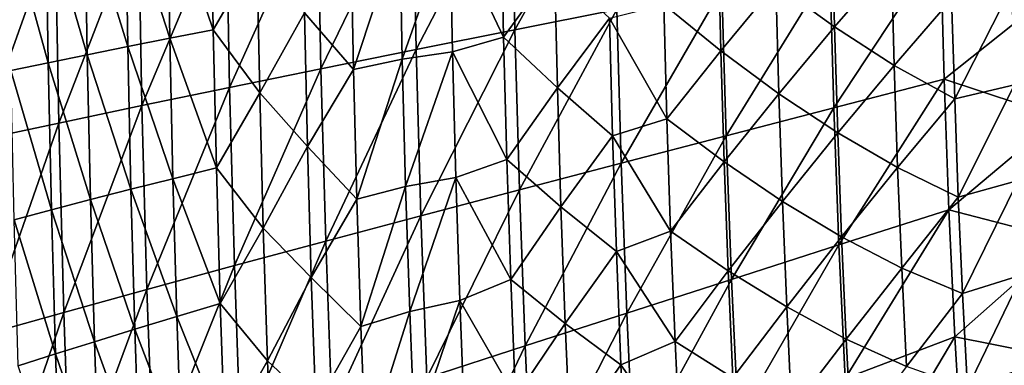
# Model space of a CAD drawing. Header units: millimetres. Extents: x -300 to 300, y -500 to 500.
# Tile 370 of 656: x -252 to -169, y -71 to -42. Entities that reach past the tile are written whole.
import ezdxf

# ---------------------------------------------------------------- set-up
doc = ezdxf.new("R2010")
doc.units = ezdxf.units.MM
doc.header["$LTSCALE"] = 81.481481
doc.layers.add('20', color=7, linetype='CONTINUOUS')
doc.layers.add('22', color=7, linetype='CONTINUOUS')

msp = doc.modelspace()

# ---------------------------------------------------------------- linework, layer by layer
at = {"layer": '20', "color": 7, "linetype": 'CONTINUOUS'}
for points in [[(-210.043, -42.845, 62.551), (-201.646, -27.743, 64.193), (-210.311, -28.908, 62.52), (-210.043, -42.845, 62.551)], [(-201.388, -41.122, 64.223), (-201.646, -27.743, 64.193), (-210.043, -42.845, 62.551), (-201.388, -41.122, 64.223)], [(-218.419, -44.524, 60.745), (-210.311, -28.908, 62.52), (-218.696, -30.044, 60.713), (-218.419, -44.524, 60.745)], [(-210.043, -42.845, 62.551), (-210.311, -28.908, 62.52), (-218.419, -44.524, 60.745), (-210.043, -42.845, 62.551)], [(-226.498, -46.158, 58.8), (-218.696, -30.044, 60.713), (-226.783, -31.149, 58.766), (-226.498, -46.158, 58.8)], [(-218.419, -44.524, 60.745), (-218.696, -30.044, 60.713), (-226.498, -46.158, 58.8), (-218.419, -44.524, 60.745)], [(-234.259, -47.744, 56.71), (-226.783, -31.149, 58.766), (-234.551, -32.223, 56.676), (-234.259, -47.744, 56.71)], [(-226.498, -46.158, 58.8), (-226.783, -31.149, 58.766), (-234.259, -47.744, 56.71), (-226.498, -46.158, 58.8)], [(-241.684, -49.282, 54.471), (-234.551, -32.223, 56.676), (-241.982, -33.265, 54.436), (-241.684, -49.282, 54.471)], [(-234.259, -47.744, 56.71), (-234.551, -32.223, 56.676), (-241.684, -49.282, 54.471), (-234.259, -47.744, 56.71)], [(-248.752, -50.77, 52.078), (-241.982, -33.265, 54.436), (-249.056, -34.273, 52.043), (-248.752, -50.77, 52.078)], [(-241.684, -49.282, 54.471), (-241.982, -33.265, 54.436), (-248.752, -50.77, 52.078), (-241.684, -49.282, 54.471)], [(-255.445, -52.206, 49.526), (-249.056, -34.273, 52.043), (-255.753, -35.246, 49.491), (-255.445, -52.206, 49.526)], [(-248.752, -50.77, 52.078), (-249.056, -34.273, 52.043), (-255.445, -52.206, 49.526), (-248.752, -50.77, 52.078)], [(-182.984, -49.481, 67.22), (-173.944, -35.707, 68.482), (-183.319, -37.552, 67.184), (-182.984, -49.481, 67.22)], [(-173.625, -47.054, 68.516), (-173.944, -35.707, 68.482), (-182.984, -49.481, 67.22), (-173.625, -47.054, 68.516)], [(-173.625, -47.054, 68.516), (-164.219, -39.551, 69.681), (-173.944, -35.707, 68.482), (-173.625, -47.054, 68.516)], [(-192.123, -51.856, 65.805), (-183.319, -37.552, 67.184), (-192.473, -39.357, 65.766), (-192.123, -51.856, 65.805)], [(-182.984, -49.481, 67.22), (-183.319, -37.552, 67.184), (-192.123, -51.856, 65.805), (-182.984, -49.481, 67.22)], [(-201.023, -54.177, 64.264), (-192.473, -39.357, 65.766), (-201.388, -41.122, 64.223), (-201.023, -54.177, 64.264)], [(-192.123, -51.856, 65.805), (-192.473, -39.357, 65.766), (-201.023, -54.177, 64.264), (-192.123, -51.856, 65.805)], [(-163.866, -50.254, 69.717), (-164.219, -39.551, 69.681), (-173.625, -47.054, 68.516), (-163.866, -50.254, 69.717)], [(-209.665, -56.441, 62.594), (-201.388, -41.122, 64.223), (-210.043, -42.845, 62.551), (-209.665, -56.441, 62.594)], [(-201.023, -54.177, 64.264), (-201.388, -41.122, 64.223), (-209.665, -56.441, 62.594), (-201.023, -54.177, 64.264)], [(-218.029, -58.648, 60.79), (-210.043, -42.845, 62.551), (-218.419, -44.524, 60.745), (-218.029, -58.648, 60.79)], [(-209.665, -56.441, 62.594), (-210.043, -42.845, 62.551), (-218.029, -58.648, 60.79), (-209.665, -56.441, 62.594)], [(-226.096, -60.794, 58.845), (-218.419, -44.524, 60.745), (-226.498, -46.158, 58.8), (-226.096, -60.794, 58.845)], [(-218.029, -58.648, 60.79), (-218.419, -44.524, 60.745), (-226.096, -60.794, 58.845), (-218.029, -58.648, 60.79)], [(-233.847, -62.877, 56.757), (-226.498, -46.158, 58.8), (-234.259, -47.744, 56.71), (-233.847, -62.877, 56.757)], [(-226.096, -60.794, 58.845), (-226.498, -46.158, 58.8), (-233.847, -62.877, 56.757), (-226.096, -60.794, 58.845)], [(-182.549, -61.119, 67.266), (-173.625, -47.054, 68.516), (-182.984, -49.481, 67.22), (-182.549, -61.119, 67.266)], [(-173.211, -58.126, 68.559), (-173.625, -47.054, 68.516), (-182.549, -61.119, 67.266), (-173.211, -58.126, 68.559)], [(-173.211, -58.126, 68.559), (-163.866, -50.254, 69.717), (-173.625, -47.054, 68.516), (-173.211, -58.126, 68.559)], [(-241.262, -64.895, 54.519), (-234.259, -47.744, 56.71), (-241.684, -49.282, 54.471), (-241.262, -64.895, 54.519)], [(-233.847, -62.877, 56.757), (-234.259, -47.744, 56.71), (-241.262, -64.895, 54.519), (-233.847, -62.877, 56.757)], [(-248.322, -66.847, 52.126), (-241.684, -49.282, 54.471), (-248.752, -50.77, 52.078), (-248.322, -66.847, 52.126)], [(-241.262, -64.895, 54.519), (-241.684, -49.282, 54.471), (-248.322, -66.847, 52.126), (-241.262, -64.895, 54.519)], [(-191.669, -64.048, 65.854), (-182.984, -49.481, 67.22), (-192.123, -51.856, 65.805), (-191.669, -64.048, 65.854)], [(-182.549, -61.119, 67.266), (-182.984, -49.481, 67.22), (-191.669, -64.048, 65.854), (-182.549, -61.119, 67.266)], [(-255.008, -68.729, 49.574), (-248.752, -50.77, 52.078), (-255.445, -52.206, 49.526), (-255.008, -68.729, 49.574)], [(-248.322, -66.847, 52.126), (-248.752, -50.77, 52.078), (-255.008, -68.729, 49.574), (-248.322, -66.847, 52.126)], [(-163.42, -60.696, 69.762), (-163.866, -50.254, 69.717), (-173.211, -58.126, 68.559), (-163.42, -60.696, 69.762)], [(-200.55, -66.909, 64.316), (-192.123, -51.856, 65.805), (-201.023, -54.177, 64.264), (-200.55, -66.909, 64.316)], [(-191.669, -64.048, 65.854), (-192.123, -51.856, 65.805), (-200.55, -66.909, 64.316), (-191.669, -64.048, 65.854)], [(-209.174, -69.7, 62.648), (-201.023, -54.177, 64.264), (-209.665, -56.441, 62.594), (-209.174, -69.7, 62.648)], [(-200.55, -66.909, 64.316), (-201.023, -54.177, 64.264), (-209.174, -69.7, 62.648), (-200.55, -66.909, 64.316)], [(-217.522, -72.417, 60.846), (-209.665, -56.441, 62.594), (-218.029, -58.648, 60.79), (-217.522, -72.417, 60.846)], [(-209.174, -69.7, 62.648), (-209.665, -56.441, 62.594), (-217.522, -72.417, 60.846), (-209.174, -69.7, 62.648)], [(-182.014, -72.47, 67.322), (-173.211, -58.126, 68.559), (-182.549, -61.119, 67.266), (-182.014, -72.47, 67.322)], [(-172.701, -68.926, 68.611), (-173.211, -58.126, 68.559), (-182.014, -72.47, 67.322), (-172.701, -68.926, 68.611)], [(-172.701, -68.926, 68.611), (-163.42, -60.696, 69.762), (-173.211, -58.126, 68.559), (-172.701, -68.926, 68.611)], [(-225.574, -75.06, 58.903), (-218.029, -58.648, 60.79), (-226.096, -60.794, 58.845), (-225.574, -75.06, 58.903)], [(-217.522, -72.417, 60.846), (-218.029, -58.648, 60.79), (-225.574, -75.06, 58.903), (-217.522, -72.417, 60.846)], [(-233.311, -77.624, 56.816), (-226.096, -60.794, 58.845), (-233.847, -62.877, 56.757), (-233.311, -77.624, 56.816)], [(-225.574, -75.06, 58.903), (-226.096, -60.794, 58.845), (-233.311, -77.624, 56.816), (-225.574, -75.06, 58.903)], [(-162.882, -70.878, 69.814), (-163.42, -60.696, 69.762), (-172.701, -68.926, 68.611), (-162.882, -70.878, 69.814)], [(-191.109, -75.936, 65.912), (-182.549, -61.119, 67.266), (-191.669, -64.048, 65.854), (-191.109, -75.936, 65.912)], [(-182.014, -72.47, 67.322), (-182.549, -61.119, 67.266), (-191.109, -75.936, 65.912), (-182.014, -72.47, 67.322)], [(-240.714, -80.107, 54.579), (-233.847, -62.877, 56.757), (-241.262, -64.895, 54.519), (-240.714, -80.107, 54.579)], [(-233.311, -77.624, 56.816), (-233.847, -62.877, 56.757), (-240.714, -80.107, 54.579), (-233.311, -77.624, 56.816)], [(-199.967, -79.322, 64.378), (-191.669, -64.048, 65.854), (-200.55, -66.909, 64.316), (-199.967, -79.322, 64.378)], [(-191.109, -75.936, 65.912), (-191.669, -64.048, 65.854), (-199.967, -79.322, 64.378), (-191.109, -75.936, 65.912)], [(-247.764, -82.507, 52.187), (-241.262, -64.895, 54.519), (-248.322, -66.847, 52.126), (-247.764, -82.507, 52.187)], [(-240.714, -80.107, 54.579), (-241.262, -64.895, 54.519), (-247.764, -82.507, 52.187), (-240.714, -80.107, 54.579)], [(-254.441, -84.82, 49.635), (-248.322, -66.847, 52.126), (-255.008, -68.729, 49.574), (-254.441, -84.82, 49.635)], [(-247.764, -82.507, 52.187), (-248.322, -66.847, 52.126), (-254.441, -84.82, 49.635), (-247.764, -82.507, 52.187)], [(-208.57, -82.623, 62.713), (-200.55, -66.909, 64.316), (-209.174, -69.7, 62.648), (-208.57, -82.623, 62.713)], [(-199.967, -79.322, 64.378), (-200.55, -66.909, 64.316), (-208.57, -82.623, 62.713), (-199.967, -79.322, 64.378)], [(-181.376, -83.535, 67.386), (-172.701, -68.926, 68.611), (-182.014, -72.47, 67.322), (-181.376, -83.535, 67.386)], [(-172.094, -79.456, 68.671), (-172.701, -68.926, 68.611), (-181.376, -83.535, 67.386), (-172.094, -79.456, 68.671)], [(-172.094, -79.456, 68.671), (-162.882, -70.878, 69.814), (-172.701, -68.926, 68.611), (-172.094, -79.456, 68.671)], [(-216.897, -85.837, 60.913), (-209.174, -69.7, 62.648), (-217.522, -72.417, 60.846), (-216.897, -85.837, 60.913)], [(-208.57, -82.623, 62.713), (-209.174, -69.7, 62.648), (-216.897, -85.837, 60.913), (-208.57, -82.623, 62.713)], [(-162.249, -80.802, 69.874), (-162.882, -70.878, 69.814), (-172.094, -79.456, 68.671), (-162.249, -80.802, 69.874)]]:
    msp.add_3dface(points, dxfattribs=at)
at = {"layer": '22', "color": 7, "linetype": 'CONTINUOUS'}
for points in [[(-235.637, -42.851, 40.675), (-239.526, -31.413, 39.469), (-235.833, -30.892, 40.652), (-235.637, -42.851, 40.675)], [(-235.637, -42.851, 40.675), (-235.833, -30.892, 40.652), (-231.927, -36.492, 41.81), (-235.637, -42.851, 40.675)], [(-239.328, -43.57, 39.491), (-243.095, -31.923, 38.249), (-239.526, -31.413, 39.469), (-239.328, -43.57, 39.491)], [(-239.328, -43.57, 39.491), (-239.526, -31.413, 39.469), (-235.637, -42.851, 40.675), (-239.328, -43.57, 39.491)], [(-246.334, -44.969, 37.018), (-249.843, -32.915, 35.709), (-246.535, -32.424, 36.996), (-246.334, -44.969, 37.018)], [(-242.895, -44.276, 38.272), (-246.535, -32.424, 36.996), (-243.095, -31.923, 38.249), (-242.895, -44.276, 38.272)], [(-246.334, -44.969, 37.018), (-246.535, -32.424, 36.996), (-242.895, -44.276, 38.272), (-246.334, -44.969, 37.018)], [(-242.895, -44.276, 38.272), (-243.095, -31.923, 38.249), (-239.328, -43.57, 39.491), (-242.895, -44.276, 38.272)], [(-249.641, -45.647, 35.732), (-253.014, -33.396, 34.391), (-249.843, -32.915, 35.709), (-249.641, -45.647, 35.732)], [(-252.81, -46.311, 34.413), (-253.014, -33.396, 34.391), (-249.641, -45.647, 35.732), (-252.81, -46.311, 34.413)], [(-249.641, -45.647, 35.732), (-249.843, -32.915, 35.709), (-246.334, -44.969, 37.018), (-249.641, -45.647, 35.732)], [(-211.218, -32.908, 46.996), (-211.007, -43.483, 47.021), (-215.564, -33.844, 46.032), (-211.218, -32.908, 46.996)], [(-211.218, -32.908, 46.996), (-206.673, -37.505, 47.937), (-211.007, -43.483, 47.021), (-211.218, -32.908, 46.996)], [(-219.818, -34.314, 45.031), (-215.564, -33.844, 46.032), (-219.6, -45.338, 45.056), (-219.818, -34.314, 45.031)], [(-215.564, -33.844, 46.032), (-215.346, -44.716, 46.057), (-219.6, -45.338, 45.056), (-215.564, -33.844, 46.032)], [(-215.564, -33.844, 46.032), (-211.007, -43.483, 47.021), (-215.346, -44.716, 46.057), (-215.564, -33.844, 46.032)], [(-183.139, -33.428, 52.05), (-182.922, -42.599, 52.074), (-187.904, -38.971, 51.309), (-183.139, -33.428, 52.05)], [(-183.139, -33.428, 52.05), (-178.099, -37.022, 52.78), (-182.922, -42.599, 52.074), (-183.139, -33.428, 52.05)], [(-223.965, -34.973, 43.993), (-223.743, -46.206, 44.019), (-227.899, -41.416, 42.932), (-223.965, -34.973, 43.993)], [(-223.965, -34.973, 43.993), (-219.818, -34.314, 45.031), (-223.743, -46.206, 44.019), (-223.965, -34.973, 43.993)], [(-219.818, -34.314, 45.031), (-219.6, -45.338, 45.056), (-223.743, -46.206, 44.019), (-219.818, -34.314, 45.031)], [(-192.8, -35.025, 50.51), (-192.575, -44.632, 50.535), (-197.405, -40.688, 49.699), (-192.8, -35.025, 50.51)], [(-192.8, -35.025, 50.51), (-187.904, -38.971, 51.309), (-192.575, -44.632, 50.535), (-192.8, -35.025, 50.51)], [(-231.697, -48.207, 41.836), (-235.637, -42.851, 40.675), (-231.927, -36.492, 41.81), (-231.697, -48.207, 41.836)], [(-231.697, -48.207, 41.836), (-231.927, -36.492, 41.81), (-227.899, -41.416, 42.932), (-231.697, -48.207, 41.836)], [(-206.673, -37.505, 47.937), (-206.434, -47.788, 47.964), (-211.007, -43.483, 47.021), (-206.673, -37.505, 47.937)], [(-206.673, -37.505, 47.937), (-202.023, -41.868, 48.843), (-206.434, -47.788, 47.964), (-206.673, -37.505, 47.937)], [(-178.099, -37.022, 52.78), (-177.861, -45.87, 52.805), (-182.922, -42.599, 52.074), (-178.099, -37.022, 52.78)], [(-178.099, -37.022, 52.78), (-172.985, -40.212, 53.476), (-177.861, -45.87, 52.805), (-178.099, -37.022, 52.78)], [(-187.904, -38.971, 51.309), (-187.654, -48.281, 51.337), (-192.575, -44.632, 50.535), (-187.904, -38.971, 51.309)], [(-187.904, -38.971, 51.309), (-182.922, -42.599, 52.074), (-187.654, -48.281, 51.337), (-187.904, -38.971, 51.309)], [(-172.985, -40.212, 53.476), (-167.909, -39.22, 54.128), (-172.728, -48.716, 53.503), (-172.985, -40.212, 53.476)], [(-167.909, -39.22, 54.128), (-167.657, -47.514, 54.155), (-172.728, -48.716, 53.503), (-167.909, -39.22, 54.128)], [(-197.405, -40.688, 49.699), (-197.147, -50.408, 49.728), (-202.023, -41.868, 48.843), (-197.405, -40.688, 49.699)], [(-197.405, -40.688, 49.699), (-192.575, -44.632, 50.535), (-197.147, -50.408, 49.728), (-197.405, -40.688, 49.699)], [(-172.985, -40.212, 53.476), (-172.728, -48.716, 53.503), (-177.861, -45.87, 52.805), (-172.985, -40.212, 53.476)], [(-231.697, -48.207, 41.836), (-227.899, -41.416, 42.932), (-227.641, -52.76, 42.961), (-231.697, -48.207, 41.836)], [(-227.899, -41.416, 42.932), (-223.743, -46.206, 44.019), (-227.641, -52.76, 42.961), (-227.899, -41.416, 42.932)], [(-202.023, -41.868, 48.843), (-201.757, -51.865, 48.873), (-206.434, -47.788, 47.964), (-202.023, -41.868, 48.843)], [(-202.023, -41.868, 48.843), (-197.147, -50.408, 49.728), (-201.757, -51.865, 48.873), (-202.023, -41.868, 48.843)], [(-182.922, -42.599, 52.074), (-182.65, -51.604, 52.104), (-187.654, -48.281, 51.337), (-182.922, -42.599, 52.074)], [(-182.922, -42.599, 52.074), (-177.861, -45.87, 52.805), (-182.65, -51.604, 52.104), (-182.922, -42.599, 52.074)], [(-235.373, -54.584, 40.704), (-239.328, -43.57, 39.491), (-235.637, -42.851, 40.675), (-235.373, -54.584, 40.704)], [(-235.373, -54.584, 40.704), (-235.637, -42.851, 40.675), (-231.697, -48.207, 41.836), (-235.373, -54.584, 40.704)], [(-242.627, -56.394, 38.302), (-246.334, -44.969, 37.018), (-242.895, -44.276, 38.272), (-242.627, -56.394, 38.302)], [(-239.062, -55.497, 39.521), (-242.895, -44.276, 38.272), (-239.328, -43.57, 39.491), (-239.062, -55.497, 39.521)], [(-242.627, -56.394, 38.302), (-242.895, -44.276, 38.272), (-239.062, -55.497, 39.521), (-242.627, -56.394, 38.302)], [(-239.062, -55.497, 39.521), (-239.328, -43.57, 39.491), (-235.373, -54.584, 40.704), (-239.062, -55.497, 39.521)], [(-211.007, -43.483, 47.021), (-210.734, -53.863, 47.052), (-215.346, -44.716, 46.057), (-211.007, -43.483, 47.021)], [(-211.007, -43.483, 47.021), (-206.434, -47.788, 47.964), (-210.734, -53.863, 47.052), (-211.007, -43.483, 47.021)], [(-246.064, -57.273, 37.048), (-249.641, -45.647, 35.732), (-246.334, -44.969, 37.018), (-246.064, -57.273, 37.048)], [(-246.064, -57.273, 37.048), (-246.334, -44.969, 37.018), (-242.627, -56.394, 38.302), (-246.064, -57.273, 37.048)], [(-219.6, -45.338, 45.056), (-215.346, -44.716, 46.057), (-219.317, -56.156, 45.088), (-219.6, -45.338, 45.056)], [(-215.346, -44.716, 46.057), (-215.065, -55.384, 46.089), (-219.317, -56.156, 45.088), (-215.346, -44.716, 46.057)], [(-215.346, -44.716, 46.057), (-210.734, -53.863, 47.052), (-215.065, -55.384, 46.089), (-215.346, -44.716, 46.057)], [(-192.575, -44.632, 50.535), (-192.292, -54.064, 50.567), (-197.147, -50.408, 49.728), (-192.575, -44.632, 50.535)], [(-192.575, -44.632, 50.535), (-187.654, -48.281, 51.337), (-192.292, -54.064, 50.567), (-192.575, -44.632, 50.535)], [(-249.368, -58.134, 35.761), (-252.81, -46.311, 34.413), (-249.641, -45.647, 35.732), (-249.368, -58.134, 35.761)], [(-249.368, -58.134, 35.761), (-249.641, -45.647, 35.732), (-246.064, -57.273, 37.048), (-249.368, -58.134, 35.761)], [(-223.743, -46.206, 44.019), (-219.6, -45.338, 45.056), (-223.457, -57.228, 44.051), (-223.743, -46.206, 44.019)], [(-219.6, -45.338, 45.056), (-219.317, -56.156, 45.088), (-223.457, -57.228, 44.051), (-219.6, -45.338, 45.056)], [(-177.861, -45.87, 52.805), (-177.568, -54.555, 52.837), (-182.65, -51.604, 52.104), (-177.861, -45.87, 52.805)], [(-177.861, -45.87, 52.805), (-172.728, -48.716, 53.503), (-177.568, -54.555, 52.837), (-177.861, -45.87, 52.805)], [(-252.537, -58.977, 34.441), (-252.81, -46.311, 34.413), (-249.368, -58.134, 35.761), (-252.537, -58.977, 34.441)], [(-223.743, -46.206, 44.019), (-223.457, -57.228, 44.051), (-227.641, -52.76, 42.961), (-223.743, -46.206, 44.019)], [(-172.728, -48.716, 53.503), (-167.657, -47.514, 54.155), (-172.418, -57.065, 53.535), (-172.728, -48.716, 53.503)], [(-167.657, -47.514, 54.155), (-167.353, -55.657, 54.186), (-172.418, -57.065, 53.535), (-167.657, -47.514, 54.155)], [(-231.4, -59.699, 41.87), (-235.373, -54.584, 40.704), (-231.697, -48.207, 41.836), (-231.4, -59.699, 41.87)], [(-231.4, -59.699, 41.87), (-231.697, -48.207, 41.836), (-227.641, -52.76, 42.961), (-231.4, -59.699, 41.87)], [(-206.434, -47.788, 47.964), (-206.134, -57.881, 47.998), (-210.734, -53.863, 47.052), (-206.434, -47.788, 47.964)], [(-206.434, -47.788, 47.964), (-201.757, -51.865, 48.873), (-206.134, -57.881, 47.998), (-206.434, -47.788, 47.964)], [(-187.654, -48.281, 51.337), (-187.348, -57.419, 51.37), (-192.292, -54.064, 50.567), (-187.654, -48.281, 51.337)], [(-187.654, -48.281, 51.337), (-182.65, -51.604, 52.104), (-187.348, -57.419, 51.37), (-187.654, -48.281, 51.337)], [(-172.728, -48.716, 53.503), (-172.418, -57.065, 53.535), (-177.568, -54.555, 52.837), (-172.728, -48.716, 53.503)], [(-197.147, -50.408, 49.728), (-196.831, -59.948, 49.763), (-201.757, -51.865, 48.873), (-197.147, -50.408, 49.728)], [(-197.147, -50.408, 49.728), (-192.292, -54.064, 50.567), (-196.831, -59.948, 49.763), (-197.147, -50.408, 49.728)], [(-182.65, -51.604, 52.104), (-182.321, -60.441, 52.139), (-187.348, -57.419, 51.37), (-182.65, -51.604, 52.104)], [(-182.65, -51.604, 52.104), (-177.568, -54.555, 52.837), (-182.321, -60.441, 52.139), (-182.65, -51.604, 52.104)], [(-201.757, -51.865, 48.873), (-201.43, -61.676, 48.909), (-206.134, -57.881, 47.998), (-201.757, -51.865, 48.873)], [(-201.757, -51.865, 48.873), (-196.831, -59.948, 49.763), (-201.43, -61.676, 48.909), (-201.757, -51.865, 48.873)], [(-231.4, -59.699, 41.87), (-227.641, -52.76, 42.961), (-227.317, -63.889, 42.998), (-231.4, -59.699, 41.87)], [(-227.641, -52.76, 42.961), (-223.457, -57.228, 44.051), (-227.317, -63.889, 42.998), (-227.641, -52.76, 42.961)], [(-210.734, -53.863, 47.052), (-210.398, -64.05, 47.089), (-215.065, -55.384, 46.089), (-210.734, -53.863, 47.052)], [(-210.734, -53.863, 47.052), (-206.134, -57.881, 47.998), (-210.398, -64.05, 47.089), (-210.734, -53.863, 47.052)], [(-192.292, -54.064, 50.567), (-191.95, -63.32, 50.603), (-196.831, -59.948, 49.763), (-192.292, -54.064, 50.567)], [(-192.292, -54.064, 50.567), (-187.348, -57.419, 51.37), (-191.95, -63.32, 50.603), (-192.292, -54.064, 50.567)], [(-235.042, -66.092, 40.741), (-239.062, -55.497, 39.521), (-235.373, -54.584, 40.704), (-235.042, -66.092, 40.741)], [(-235.042, -66.092, 40.741), (-235.373, -54.584, 40.704), (-231.4, -59.699, 41.87), (-235.042, -66.092, 40.741)], [(-177.568, -54.555, 52.837), (-177.221, -63.08, 52.873), (-182.321, -60.441, 52.139), (-177.568, -54.555, 52.837)], [(-177.568, -54.555, 52.837), (-172.418, -57.065, 53.535), (-177.221, -63.08, 52.873), (-177.568, -54.555, 52.837)], [(-238.727, -67.195, 39.557), (-242.627, -56.394, 38.302), (-239.062, -55.497, 39.521), (-238.727, -67.195, 39.557)], [(-238.727, -67.195, 39.557), (-239.062, -55.497, 39.521), (-235.042, -66.092, 40.741), (-238.727, -67.195, 39.557)], [(-219.317, -56.156, 45.088), (-215.065, -55.384, 46.089), (-218.97, -66.77, 45.127), (-219.317, -56.156, 45.088)], [(-215.065, -55.384, 46.089), (-214.718, -65.851, 46.128), (-218.97, -66.77, 45.127), (-215.065, -55.384, 46.089)], [(-215.065, -55.384, 46.089), (-210.398, -64.05, 47.089), (-214.718, -65.851, 46.128), (-215.065, -55.384, 46.089)], [(-172.418, -57.065, 53.535), (-167.353, -55.657, 54.186), (-172.055, -65.259, 53.573), (-172.418, -57.065, 53.535)], [(-167.353, -55.657, 54.186), (-166.997, -63.649, 54.222), (-172.055, -65.259, 53.573), (-167.353, -55.657, 54.186)], [(-242.289, -68.277, 38.338), (-246.064, -57.273, 37.048), (-242.627, -56.394, 38.302), (-242.289, -68.277, 38.338)], [(-242.289, -68.277, 38.338), (-242.627, -56.394, 38.302), (-238.727, -67.195, 39.557), (-242.289, -68.277, 38.338)], [(-223.457, -57.228, 44.051), (-219.317, -56.156, 45.088), (-223.104, -68.041, 44.09), (-223.457, -57.228, 44.051)], [(-219.317, -56.156, 45.088), (-218.97, -66.77, 45.127), (-223.104, -68.041, 44.09), (-219.317, -56.156, 45.088)], [(-245.723, -69.338, 37.084), (-249.368, -58.134, 35.761), (-246.064, -57.273, 37.048), (-245.723, -69.338, 37.084)], [(-245.723, -69.338, 37.084), (-246.064, -57.273, 37.048), (-242.289, -68.277, 38.338), (-245.723, -69.338, 37.084)], [(-223.457, -57.228, 44.051), (-223.104, -68.041, 44.09), (-227.317, -63.889, 42.998), (-223.457, -57.228, 44.051)], [(-187.348, -57.419, 51.37), (-186.983, -66.387, 51.409), (-191.95, -63.32, 50.603), (-187.348, -57.419, 51.37)], [(-187.348, -57.419, 51.37), (-182.321, -60.441, 52.139), (-186.983, -66.387, 51.409), (-187.348, -57.419, 51.37)], [(-172.418, -57.065, 53.535), (-172.055, -65.259, 53.573), (-177.221, -63.08, 52.873), (-172.418, -57.065, 53.535)], [(-249.026, -70.376, 35.796), (-252.537, -58.977, 34.441), (-249.368, -58.134, 35.761), (-249.026, -70.376, 35.796)], [(-249.026, -70.376, 35.796), (-249.368, -58.134, 35.761), (-245.723, -69.338, 37.084), (-249.026, -70.376, 35.796)], [(-206.134, -57.881, 47.998), (-205.771, -67.784, 48.037), (-210.398, -64.05, 47.089), (-206.134, -57.881, 47.998)], [(-206.134, -57.881, 47.998), (-201.43, -61.676, 48.909), (-205.771, -67.784, 48.037), (-206.134, -57.881, 47.998)], [(-252.192, -71.393, 34.476), (-252.537, -58.977, 34.441), (-249.026, -70.376, 35.796), (-252.192, -71.393, 34.476)], [(-231.033, -70.969, 41.91), (-235.042, -66.092, 40.741), (-231.4, -59.699, 41.87), (-231.033, -70.969, 41.91)], [(-231.033, -70.969, 41.91), (-231.4, -59.699, 41.87), (-227.317, -63.889, 42.998), (-231.033, -70.969, 41.91)], [(-196.831, -59.948, 49.763), (-196.454, -69.31, 49.804), (-201.43, -61.676, 48.909), (-196.831, -59.948, 49.763)], [(-196.831, -59.948, 49.763), (-191.95, -63.32, 50.603), (-196.454, -69.31, 49.804), (-196.831, -59.948, 49.763)], [(-182.321, -60.441, 52.139), (-181.936, -69.113, 52.179), (-186.983, -66.387, 51.409), (-182.321, -60.441, 52.139)], [(-182.321, -60.441, 52.139), (-177.221, -63.08, 52.873), (-181.936, -69.113, 52.179), (-182.321, -60.441, 52.139)], [(-201.43, -61.676, 48.909), (-201.041, -71.302, 48.951), (-205.771, -67.784, 48.037), (-201.43, -61.676, 48.909)], [(-201.43, -61.676, 48.909), (-196.454, -69.31, 49.804), (-201.041, -71.302, 48.951), (-201.43, -61.676, 48.909)], [(-191.95, -63.32, 50.603), (-191.55, -72.402, 50.646), (-196.454, -69.31, 49.804), (-191.95, -63.32, 50.603)], [(-191.95, -63.32, 50.603), (-186.983, -66.387, 51.409), (-191.55, -72.402, 50.646), (-191.95, -63.32, 50.603)], [(-177.221, -63.08, 52.873), (-176.817, -71.444, 52.914), (-181.936, -69.113, 52.179), (-177.221, -63.08, 52.873)], [(-177.221, -63.08, 52.873), (-172.055, -65.259, 53.573), (-176.817, -71.444, 52.914), (-177.221, -63.08, 52.873)], [(-231.033, -70.969, 41.91), (-227.317, -63.889, 42.998), (-226.925, -74.804, 43.04), (-231.033, -70.969, 41.91)], [(-227.317, -63.889, 42.998), (-223.104, -68.041, 44.09), (-226.925, -74.804, 43.04), (-227.317, -63.889, 42.998)], [(-210.398, -64.05, 47.089), (-209.999, -74.043, 47.132), (-214.718, -65.851, 46.128), (-210.398, -64.05, 47.089)], [(-210.398, -64.05, 47.089), (-205.771, -67.784, 48.037), (-209.999, -74.043, 47.132), (-210.398, -64.05, 47.089)], [(-172.055, -65.259, 53.573), (-166.997, -63.649, 54.222), (-171.637, -73.298, 53.614), (-172.055, -65.259, 53.573)], [(-166.997, -63.649, 54.222), (-166.588, -71.49, 54.262), (-171.637, -73.298, 53.614), (-166.997, -63.649, 54.222)], [(-218.97, -66.77, 45.127), (-214.718, -65.851, 46.128), (-218.556, -77.181, 45.171), (-218.97, -66.77, 45.127)], [(-214.718, -65.851, 46.128), (-214.306, -76.117, 46.172), (-218.556, -77.181, 45.171), (-214.718, -65.851, 46.128)], [(-214.718, -65.851, 46.128), (-209.999, -74.043, 47.132), (-214.306, -76.117, 46.172), (-214.718, -65.851, 46.128)], [(-172.055, -65.259, 53.573), (-171.637, -73.298, 53.614), (-176.817, -71.444, 52.914), (-172.055, -65.259, 53.573)], [(-234.642, -77.377, 40.784), (-238.727, -67.195, 39.557), (-235.042, -66.092, 40.741), (-234.642, -77.377, 40.784)], [(-234.642, -77.377, 40.784), (-235.042, -66.092, 40.741), (-231.033, -70.969, 41.91), (-234.642, -77.377, 40.784)], [(-223.104, -68.041, 44.09), (-218.97, -66.77, 45.127), (-222.685, -78.646, 44.136), (-223.104, -68.041, 44.09)], [(-218.97, -66.77, 45.127), (-218.556, -77.181, 45.171), (-222.685, -78.646, 44.136), (-218.97, -66.77, 45.127)], [(-186.983, -66.387, 51.409), (-186.56, -75.185, 51.453), (-191.55, -72.402, 50.646), (-186.983, -66.387, 51.409)], [(-186.983, -66.387, 51.409), (-181.936, -69.113, 52.179), (-186.56, -75.185, 51.453), (-186.983, -66.387, 51.409)], [(-238.323, -78.665, 39.6), (-242.289, -68.277, 38.338), (-238.727, -67.195, 39.557), (-238.323, -78.665, 39.6)], [(-238.323, -78.665, 39.6), (-238.727, -67.195, 39.557), (-234.642, -77.377, 40.784), (-238.323, -78.665, 39.6)], [(-241.881, -79.927, 38.381), (-245.723, -69.338, 37.084), (-242.289, -68.277, 38.338), (-241.881, -79.927, 38.381)], [(-241.881, -79.927, 38.381), (-242.289, -68.277, 38.338), (-238.323, -78.665, 39.6), (-241.881, -79.927, 38.381)], [(-223.104, -68.041, 44.09), (-222.685, -78.646, 44.136), (-226.925, -74.804, 43.04), (-223.104, -68.041, 44.09)], [(-205.771, -67.784, 48.037), (-205.346, -77.498, 48.083), (-209.999, -74.043, 47.132), (-205.771, -67.784, 48.037)], [(-205.771, -67.784, 48.037), (-201.041, -71.302, 48.951), (-205.346, -77.498, 48.083), (-205.771, -67.784, 48.037)], [(-245.312, -81.165, 37.126), (-249.026, -70.376, 35.796), (-245.723, -69.338, 37.084), (-245.312, -81.165, 37.126)], [(-245.312, -81.165, 37.126), (-245.723, -69.338, 37.084), (-241.881, -79.927, 38.381), (-245.312, -81.165, 37.126)], [(-196.454, -69.31, 49.804), (-196.017, -78.494, 49.85), (-201.041, -71.302, 48.951), (-196.454, -69.31, 49.804)], [(-196.454, -69.31, 49.804), (-191.55, -72.402, 50.646), (-196.017, -78.494, 49.85), (-196.454, -69.31, 49.804)], [(-181.936, -69.113, 52.179), (-181.493, -77.62, 52.224), (-186.56, -75.185, 51.453), (-181.936, -69.113, 52.179)], [(-181.936, -69.113, 52.179), (-176.817, -71.444, 52.914), (-181.493, -77.62, 52.224), (-181.936, -69.113, 52.179)], [(-248.611, -82.376, 35.838), (-252.192, -71.393, 34.476), (-249.026, -70.376, 35.796), (-248.611, -82.376, 35.838)], [(-248.611, -82.376, 35.838), (-249.026, -70.376, 35.796), (-245.312, -81.165, 37.126), (-248.611, -82.376, 35.838)], [(-230.597, -82.019, 41.957), (-234.642, -77.377, 40.784), (-231.033, -70.969, 41.91), (-230.597, -82.019, 41.957)], [(-230.597, -82.019, 41.957), (-231.033, -70.969, 41.91), (-226.925, -74.804, 43.04), (-230.597, -82.019, 41.957)], [(-201.041, -71.302, 48.951), (-200.589, -80.742, 48.999), (-205.346, -77.498, 48.083), (-201.041, -71.302, 48.951)], [(-201.041, -71.302, 48.951), (-196.017, -78.494, 49.85), (-200.589, -80.742, 48.999), (-201.041, -71.302, 48.951)]]:
    msp.add_3dface(points, dxfattribs=at)

doc.saveas('drawing.dxf')
